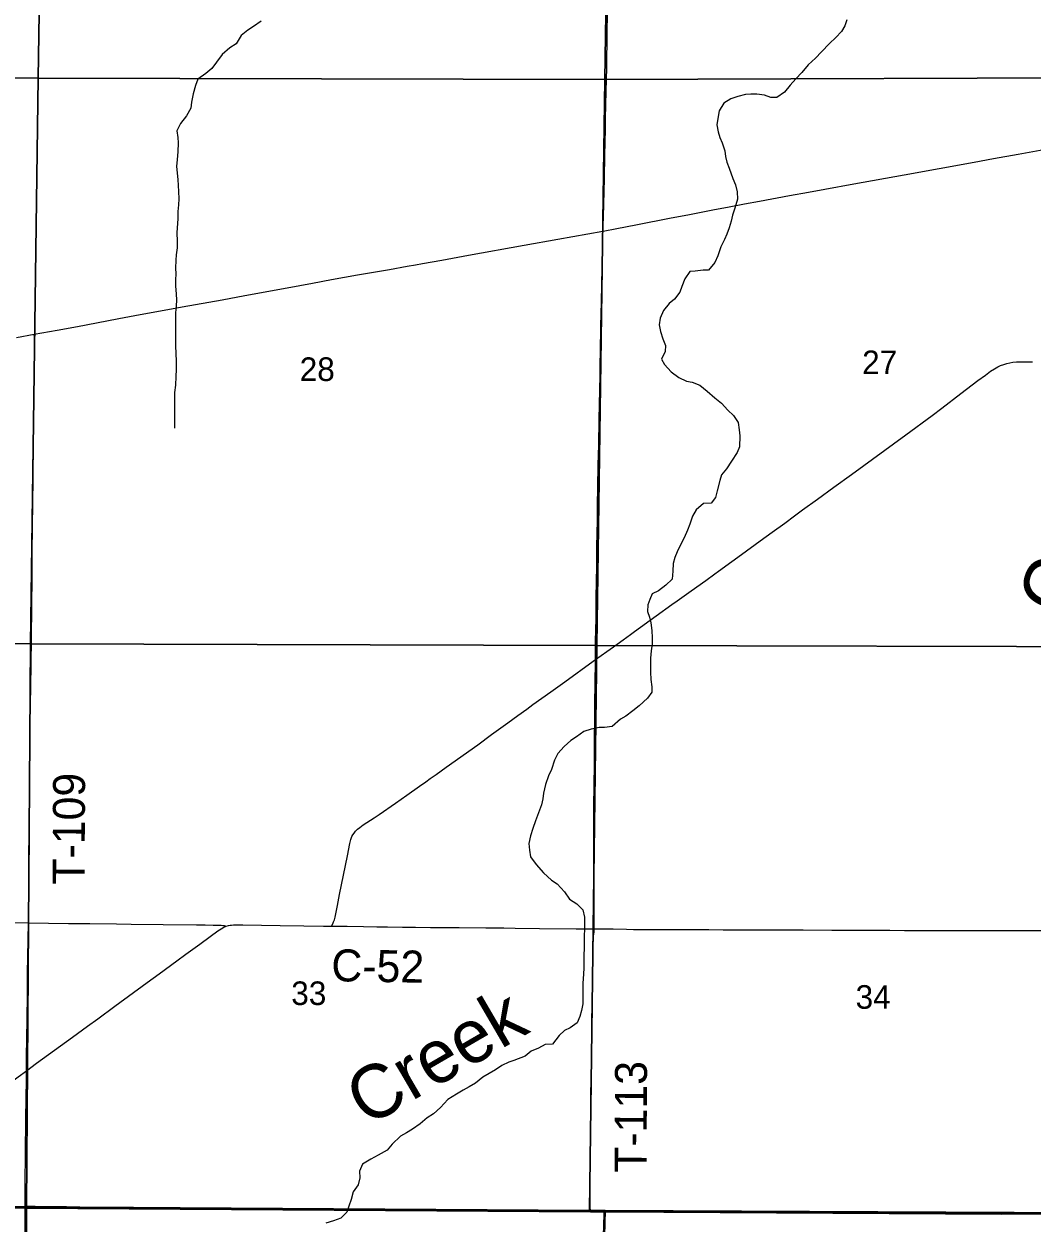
# Model space of a CAD drawing. Extents: x 0 to 34, y 0 to 22.
# Drawn here: x 3.457 to 4.352, y 17.395 to 18.46 of the extents above; entities that cross this region are included whole.
import ezdxf

# ---------------------------------------------------------------- set-up
doc = ezdxf.new("R2010")
doc.units = 0
for name, color, linetype in [('GM_X_County_Road', 7, 'Continuous'), ('GM_X_County_Road_Text', 7, 'Continuous'), ('GM_X_Minor_River', 7, 'Continuous'), ('GM_X_Minor_River_Text', 7, 'Continuous'), ('GM_X_Section', 7, 'Continuous'), ('GM_X_Section_Text', 7, 'Continuous'), ('GM_X_Township', 7, 'Continuous'), ('GM_X_Township_Road', 7, 'Continuous'), ('GM_X_Township_Road_Text', 7, 'Continuous'), ('GM_X_US_Route', 7, 'Continuous')]:
    doc.layers.add(name, color=color, linetype=linetype)

msp = doc.modelspace()

# ---------------------------------------------------------------- linework, layer by layer
at = {"layer": 'GM_X_County_Road'}
for points in [[(3.9645, 17.8954), (3.9746, 17.9027), (3.9804, 17.9068), (3.9889, 17.913), (3.9955, 17.9177), (3.999, 17.9203), (4.0182, 17.9341), (4.0323, 17.9442), (4.0371, 17.9477), (4.0495, 17.9564), (4.0624, 17.9656), (4.0704, 17.9716), (4.0737, 17.9739), (4.0855, 17.9824), (4.0941, 17.9886), (4.1106, 18.0008), (4.1214, 18.0086), (4.1325, 18.0166), (4.141, 18.0229), (4.1482, 18.0282), (4.1616, 18.0379), (4.1759, 18.0483), (4.1918, 18.0598), (4.2399, 18.095), (4.2632, 18.1122), (4.2719, 18.1187), (4.2887, 18.1315), (4.3038, 18.143), (4.3105, 18.148), (4.3151, 18.1513), (4.3187, 18.1536), (4.3216, 18.1553), (4.3239, 18.1563), (4.3267, 18.1574), (4.3294, 18.1582), (4.3321, 18.1588), (4.3348, 18.1593), (4.3382, 18.1596), (4.3431, 18.1597), (4.3524, 18.1598)], [(3.7303, 17.6589), (3.7313, 17.6608), (3.7321, 17.6626), (3.7328, 17.6644), (3.7335, 17.6668), (3.7355, 17.677), (3.7374, 17.6868), (3.7408, 17.7042), (3.7443, 17.7212), (3.7466, 17.7322), (3.7475, 17.7357), (3.7484, 17.7383), (3.7492, 17.7399), (3.7502, 17.7414), (3.7516, 17.7431), (3.7533, 17.7448), (3.7554, 17.7465), (3.7584, 17.7487), (3.768, 17.755), (3.7724, 17.7579), (3.787, 17.768), (3.7972, 17.7752), (3.8083, 17.7831), (3.8139, 17.787), (3.8177, 17.7898), (3.8231, 17.7935), (3.8319, 17.7998), (3.8601, 17.8197), (3.8723, 17.8288), (3.8866, 17.8393), (3.8957, 17.8458), (3.9035, 17.8515), (3.909, 17.8555), (3.9249, 17.8668), (3.9352, 17.8743), (3.9438, 17.8805), (3.9559, 17.8892), (3.9645, 17.8954)], [(3.4597, 17.5303), (3.4685, 17.5371), (3.4844, 17.5486), (3.5004, 17.5603), (3.5137, 17.57), (3.5228, 17.5766), (3.5378, 17.5877), (3.5667, 17.6087), (3.5774, 17.6166), (3.593, 17.628), (3.601, 17.6339), (3.6133, 17.6429), (3.6226, 17.6497), (3.6294, 17.6546), (3.6322, 17.6565), (3.6346, 17.6578), (3.6367, 17.6587)], [(3.6367, 17.6587), (3.6387, 17.6593), (3.6403, 17.6596), (3.6416, 17.6597), (3.6433, 17.6599), (3.6459, 17.66), (3.6488, 17.66), (3.6516, 17.66), (3.6847, 17.6593), (3.7056, 17.6591), (3.723, 17.6589), (3.7303, 17.6589)], [(3.7303, 17.6589), (3.7441, 17.6587), (3.7585, 17.6584), (3.7703, 17.6583), (3.78, 17.6582), (3.7933, 17.6579), (3.8048, 17.6579), (3.8182, 17.6577), (3.8256, 17.6576), (3.8436, 17.6575), (3.8673, 17.6573), (3.8831, 17.6572), (3.8931, 17.657), (3.9148, 17.6568), (3.9474, 17.6565), (3.9586, 17.6564), (3.9634, 17.6564)], [(3.9634, 17.6564), (3.9717, 17.6563), (3.9801, 17.6563), (3.9919, 17.6561), (3.9981, 17.6559), (4.0102, 17.6559), (4.017, 17.6559), (4.0316, 17.6558), (4.0518, 17.6558), (4.0652, 17.6557), (4.0779, 17.6556), (4.0938, 17.6554), (4.104, 17.6554), (4.1137, 17.6554), (4.1488, 17.6554), (4.1743, 17.6553), (4.1963, 17.6552), (4.2256, 17.6552), (4.2386, 17.6551), (4.2526, 17.6551), (4.2622, 17.6551), (4.275, 17.6551), (4.2902, 17.6549), (4.3244, 17.6549), (4.3427, 17.655), (4.3517, 17.655), (4.3688, 17.6551)], [(3.2956, 17.4112), (3.2969, 17.4121), (3.3148, 17.4252), (3.3359, 17.4405), (3.3819, 17.474), (3.4061, 17.4914), (3.4428, 17.5181), (3.4522, 17.5252), (3.4597, 17.5303)], [(3.4585, 17.4104), (3.4585, 17.4312), (3.4588, 17.4561), (3.4591, 17.4887), (3.4592, 17.5049), (3.4596, 17.5235), (3.4597, 17.5303)], [(3.458, 17.3675), (3.4584, 17.4048), (3.4585, 17.4104)]]:
    msp.add_lwpolyline(points, dxfattribs=at)
at = {"layer": 'GM_X_Minor_River'}
for points in [[(3.6677, 18.462), (3.6611, 18.4574), (3.656, 18.4542), (3.6501, 18.4493), (3.6457, 18.4419), (3.6399, 18.4383), (3.6333, 18.4324), (3.6283, 18.4256), (3.624, 18.4201), (3.6187, 18.4157), (3.6117, 18.4106), (3.6094, 18.4051), (3.6074, 18.3977), (3.606, 18.3903), (3.6053, 18.3848), (3.6015, 18.3781), (3.5962, 18.3713), (3.593, 18.3647), (3.5939, 18.3588), (3.5941, 18.3541), (3.5938, 18.3461), (3.5932, 18.3393), (3.5926, 18.3332), (3.5938, 18.3214), (3.5941, 18.3161), (3.5945, 18.311), (3.5947, 18.3044), (3.5943, 18.2989), (3.5939, 18.293), (3.5939, 18.2867), (3.593, 18.2744), (3.5934, 18.2665), (3.5932, 18.2608), (3.5924, 18.2547), (3.5921, 18.2498), (3.5919, 18.2429), (3.5921, 18.2378), (3.5919, 18.2325), (3.5917, 18.227), (3.5923, 18.2198), (3.5928, 18.2147), (3.5923, 18.2092), (3.5917, 18.2031), (3.5917, 18.1855), (3.5919, 18.1787), (3.5919, 18.173), (3.5921, 18.1679), (3.5923, 18.1595), (3.5923, 18.1529), (3.5921, 18.1466), (3.5919, 18.139), (3.5909, 18.1326), (3.5908, 18.1258)], [(4.1875, 18.4632), (4.1858, 18.4579), (4.1827, 18.4528), (4.1779, 18.4475), (4.1722, 18.4422), (4.1649, 18.4347), (4.1596, 18.4292), (4.1533, 18.4234), (4.1477, 18.4166), (4.1424, 18.4108), (4.1372, 18.4053), (4.1321, 18.3991), (4.1254, 18.3942), (4.1201, 18.3944), (4.1144, 18.3964), (4.1078, 18.3974), (4.1024, 18.3974), (4.0975, 18.3969), (4.0907, 18.3952), (4.0846, 18.3932), (4.0783, 18.3894), (4.0741, 18.3826), (4.0729, 18.3758), (4.0723, 18.3701), (4.0734, 18.3637), (4.0748, 18.3589), (4.0769, 18.3542), (4.0793, 18.3471), (4.0798, 18.342), (4.0811, 18.3369), (4.0832, 18.3315), (4.0865, 18.3224), (4.0886, 18.3167), (4.0901, 18.3106), (4.0904, 18.3042), (4.0882, 18.2962), (4.0861, 18.2898), (4.0849, 18.2845), (4.0832, 18.2786), (4.0811, 18.2731), (4.0791, 18.2682), (4.0757, 18.2618), (4.0731, 18.2538), (4.0704, 18.2478), (4.0649, 18.2412), (4.0601, 18.241), (4.0529, 18.2403), (4.0482, 18.2398), (4.0438, 18.2335), (4.0411, 18.2267), (4.0393, 18.2216)], [(4.0393, 18.2216), (4.0345, 18.2152), (4.0298, 18.2116), (4.0248, 18.2052), (4.0219, 18.1984), (4.0209, 18.1925), (4.0222, 18.1866), (4.0242, 18.18), (4.0265, 18.1741), (4.0262, 18.169), (4.023, 18.1622), (4.0256, 18.1574), (4.0316, 18.1509), (4.0384, 18.1459), (4.0452, 18.1425), (4.0503, 18.1417), (4.0571, 18.1389), (4.0635, 18.1338), (4.0703, 18.1278), (4.0764, 18.1231), (4.0818, 18.1169), (4.0869, 18.112), (4.091, 18.1057), (4.0921, 18.0992), (4.0925, 18.0939), (4.0924, 18.0842), (4.0901, 18.0791), (4.0853, 18.0716), (4.0807, 18.0648), (4.0763, 18.0593), (4.0747, 18.0544), (4.0724, 18.0453), (4.071, 18.0392), (4.067, 18.0341), (4.0604, 18.034), (4.0539, 18.0283), (4.0506, 18.0227), (4.0483, 18.0155), (4.0461, 18.0104), (4.0432, 18.0036), (4.0394, 17.9962), (4.0369, 17.9911), (4.0348, 17.986), (4.0334, 17.9807), (4.033, 17.9739), (4.0325, 17.9668), (4.0268, 17.9616), (4.0205, 17.9563), (4.0148, 17.9537), (4.0127, 17.9488), (4.0109, 17.9439), (4.0105, 17.938), (4.0124, 17.933), (4.0135, 17.9279), (4.0144, 17.9213), (4.0149, 17.9146), (4.0149, 17.9093), (4.0139, 17.9032), (4.0134, 17.8968), (4.0134, 17.8843), (4.0135, 17.8778), (4.0146, 17.8712), (4.0144, 17.8664), (4.0107, 17.8611), (4.0033, 17.8544), (3.9975, 17.8498), (3.9914, 17.8453), (3.9867, 17.8425), (3.9794, 17.8361), (3.9726, 17.8352), (3.9678, 17.8351), (3.9606, 17.8338), (3.9542, 17.8316), (3.9475, 17.8269), (3.9427, 17.8235), (3.9368, 17.8184), (3.9311, 17.812), (3.9282, 17.806), (3.9255, 17.798), (3.9229, 17.7922), (3.9202, 17.7846), (3.9183, 17.7768), (3.9177, 17.7717), (3.9165, 17.7666), (3.9138, 17.7594), (3.9113, 17.7522), (3.9089, 17.7456), (3.9068, 17.7391), (3.9054, 17.7323), (3.906, 17.7264), (3.9069, 17.7202), (3.9119, 17.7135), (3.9183, 17.7062), (3.9255, 17.6995), (3.9306, 17.6963), (3.937, 17.6894), (3.9415, 17.6827), (3.9479, 17.6787), (3.9532, 17.6733), (3.9547, 17.6669), (3.9546, 17.6561)], [(3.5908, 18.1258), (3.5908, 18.1197), (3.5909, 18.1133), (3.5908, 18.1066), (3.5909, 18.1007)], [(3.9546, 17.6561), (3.9544, 17.6502), (3.9543, 17.6447), (3.9545, 17.6396), (3.9542, 17.6327), (3.9542, 17.6217), (3.9537, 17.6162), (3.9533, 17.6081), (3.9531, 17.6028), (3.9532, 17.5961), (3.9532, 17.5899), (3.9522, 17.5838), (3.9506, 17.5787), (3.9483, 17.573), (3.942, 17.5687), (3.9371, 17.5663), (3.9321, 17.5617), (3.9263, 17.5542), (3.9199, 17.5539), (3.9138, 17.5505), (3.9075, 17.5479), (3.9022, 17.5434), (3.8919, 17.5396)], [(3.8919, 17.5396), (3.8876, 17.5381), (3.8813, 17.5351), (3.8756, 17.5313), (3.8702, 17.528), (3.8645, 17.5248), (3.8581, 17.5195), (3.8524, 17.5163), (3.8471, 17.5131), (3.8412, 17.5096), (3.8333, 17.5051), (3.827, 17.4979), (3.8206, 17.4922), (3.8151, 17.4886), (3.8089, 17.4835), (3.8021, 17.4785), (3.7968, 17.4753), (3.7913, 17.4725), (3.7841, 17.4654), (3.7796, 17.4599), (3.7715, 17.4554), (3.7652, 17.452), (3.7578, 17.4476), (3.755, 17.4414), (3.7554, 17.4353), (3.7539, 17.4292), (3.7495, 17.423), (3.7476, 17.4163), (3.7455, 17.4103), (3.7438, 17.4051), (3.7386, 17.3996), (3.7321, 17.3974), (3.7253, 17.3953)]]:
    msp.add_lwpolyline(points, dxfattribs=at)
at = {"layer": 'GM_X_Section'}
for points in [[(2.9778, 18.923), (3.4777, 18.9113), (3.4698, 18.4114), (2.9699, 18.4187)], [(3.4777, 18.9113), (3.9806, 18.9165), (3.9728, 18.4103), (3.4698, 18.4114)], [(3.9806, 18.9165), (4.4715, 18.9155), (4.4683, 18.4122), (3.9728, 18.4103)], [(2.9699, 18.4187), (3.4698, 18.4114), (3.4632, 17.9094), (2.9614, 17.9199)], [(3.4698, 18.4114), (3.9728, 18.4103), (3.9658, 17.9079), (3.4632, 17.9094)], [(4.4683, 18.4122), (4.4622, 17.9068), (3.9658, 17.9079), (3.9728, 18.4103)], [(2.9614, 17.9199), (3.4632, 17.9094), (3.4597, 17.4098), (2.9558, 17.4152)], [(3.4632, 17.9094), (3.9658, 17.9079), (3.9592, 17.4064), (3.4597, 17.4098)], [(3.9658, 17.9079), (4.4622, 17.9068), (4.4609, 17.4041), (4.4571, 17.4042), (3.9732, 17.4065), (3.9592, 17.4064)], [(2.9539, 17.4153), (2.9558, 17.4152), (3.4597, 17.4098), (3.458, 16.9079), (2.9508, 16.9064)], [(3.9732, 17.4065), (3.9597, 16.903), (3.458, 16.9079), (3.4597, 17.4098), (3.9592, 17.4064)], [(3.9732, 17.4065), (4.4571, 17.4042), (4.4534, 16.894), (3.9597, 16.903)]]:
    msp.add_lwpolyline(points, close=True, dxfattribs=at)
at = {"layer": 'GM_X_Township'}
for points in [[(2.6, 17.4175), (2.9537, 17.413), (3.2952, 17.4102), (3.4595, 17.4086), (3.96, 17.4052), (3.975, 17.4053), (4.3251, 17.4032), (4.7785, 17.4042)], [(4.7785, 17.4042), (4.3251, 17.4032), (3.975, 17.4053), (3.96, 17.4052), (3.4595, 17.4086), (3.2952, 17.4102), (2.9537, 17.413), (2.6, 17.4175)]]:
    msp.add_lwpolyline(points, dxfattribs=at)
at = {"layer": 'GM_X_Township_Road'}
for points in [[(3.9711, 18.2757), (3.9714, 18.2811), (3.9716, 18.2883), (3.9718, 18.2996), (3.9724, 18.3225), (3.9729, 18.343), (3.9733, 18.3663), (3.9735, 18.3757), (3.974, 18.3999), (3.9744, 18.4207), (3.9748, 18.4518), (3.9751, 18.4689)], [(3.9645, 17.8954), (3.9645, 17.9037), (3.9645, 17.9115), (3.9648, 17.9218), (3.965, 17.9317), (3.9652, 17.9497), (3.9654, 17.9653), (3.9656, 17.9777), (3.9658, 17.9973), (3.966, 18.006), (3.9662, 18.0199), (3.9664, 18.0327), (3.9667, 18.0479), (3.967, 18.0684), (3.9673, 18.0858), (3.9677, 18.1088), (3.9685, 18.148), (3.9687, 18.1586), (3.9689, 18.1679), (3.9693, 18.1915), (3.9698, 18.2129), (3.9701, 18.2279), (3.9705, 18.2434), (3.9707, 18.2518), (3.9708, 18.2583), (3.9711, 18.2707), (3.9711, 18.2732), (3.9711, 18.2757)], [(3.4612, 17.6617), (3.4612, 17.6618), (3.4613, 17.6711), (3.4615, 17.6869), (3.4616, 17.7012), (3.4617, 17.7205), (3.4618, 17.7404), (3.4621, 17.7665), (3.4623, 17.7848), (3.4625, 17.7994), (3.4626, 17.8122), (3.4628, 17.8193), (3.4629, 17.8414), (3.4633, 17.8709), (3.4639, 17.9132), (3.4642, 17.9433), (3.4645, 17.9676), (3.4647, 17.9903), (3.4649, 18.0133), (3.4654, 18.0555), (3.4657, 18.0897), (3.466, 18.1056), (3.4662, 18.1252), (3.4664, 18.1466), (3.4666, 18.1597), (3.4668, 18.1727), (3.4668, 18.1753), (3.4667, 18.1781), (3.4666, 18.1813), (3.4664, 18.1842)], [(3.9634, 17.6564), (3.9634, 17.6582), (3.9634, 17.6638), (3.9629, 17.7365), (3.963, 17.7489), (3.9631, 17.762), (3.9634, 17.7866), (3.9635, 17.7996), (3.9636, 17.8058), (3.9636, 17.8179), (3.9637, 17.8251), (3.9638, 17.8425), (3.964, 17.8546), (3.9642, 17.8758), (3.9645, 17.8928), (3.9645, 17.8954)], [(3.4466, 17.662), (3.4612, 17.6617)], [(3.4597, 17.5303), (3.4597, 17.5346), (3.4597, 17.5427), (3.4601, 17.576), (3.4603, 17.5984), (3.4605, 17.6167), (3.4609, 17.6468), (3.4612, 17.6617)], [(3.4612, 17.6617), (3.4969, 17.6613), (3.5159, 17.6611), (3.5395, 17.6608), (3.5523, 17.6607), (3.5808, 17.6604), (3.6104, 17.66), (3.6181, 17.6599), (3.6253, 17.6598), (3.6305, 17.6597), (3.6324, 17.6596), (3.6339, 17.6594), (3.635, 17.6593), (3.6358, 17.6591), (3.6367, 17.6587)], [(3.96, 17.406), (3.9599, 17.4096), (3.9599, 17.4143), (3.9599, 17.4192), (3.9599, 17.4233), (3.9599, 17.4295), (3.9599, 17.4345), (3.96, 17.4475), (3.96, 17.4569), (3.96, 17.4612), (3.9601, 17.473), (3.9602, 17.4913), (3.9603, 17.5038), (3.9607, 17.5277), (3.9609, 17.5361), (3.9612, 17.5597), (3.9613, 17.5743), (3.9616, 17.5889), (3.9618, 17.6088), (3.9622, 17.6312), (3.9625, 17.6433), (3.9626, 17.6465), (3.9628, 17.6499), (3.9632, 17.6539), (3.9634, 17.6564), (3.9634, 17.6564)], [(3.4585, 17.4104), (3.4671, 17.4103), (3.4802, 17.4101), (3.4951, 17.4099), (3.519, 17.4095), (3.5544, 17.4093), (3.5625, 17.4091), (3.5774, 17.4088), (3.5861, 17.4087), (3.5945, 17.4086), (3.6076, 17.4085), (3.6138, 17.4085), (3.6209, 17.4084), (3.634, 17.4082), (3.6461, 17.408), (3.6498, 17.4079), (3.6557, 17.4079), (3.6635, 17.4078), (3.6675, 17.4077), (3.6743, 17.4077), (3.6818, 17.4076), (3.6905, 17.4075), (3.702, 17.4075), (3.7091, 17.4075), (3.7119, 17.4075), (3.7147, 17.4075), (3.7243, 17.4074), (3.7312, 17.4074), (3.7368, 17.4074), (3.743, 17.4074), (3.7511, 17.4074), (3.7604, 17.4072), (3.7694, 17.407), (3.7778, 17.4068), (3.7926, 17.4069), (3.8013, 17.4069), (3.8078, 17.4069), (3.8124, 17.4068), (3.8249, 17.4067), (3.8367, 17.4066), (3.8438, 17.4067), (3.8503, 17.4066), (3.8628, 17.4065), (3.8749, 17.4064), (3.8786, 17.4063), (3.8951, 17.4062), (3.9072, 17.4061), (3.9118, 17.4061), (3.9358, 17.4059), (3.9532, 17.4059), (3.96, 17.406)], [(3.96, 17.406), (3.9628, 17.4061), (3.9722, 17.4062)], [(3.9716, 17.3815), (3.9719, 17.3955), (3.9721, 17.4013), (3.9721, 17.4038), (3.9722, 17.4062)], [(3.9722, 17.4062), (3.9873, 17.4063), (4.0138, 17.4062), (4.0414, 17.4062), (4.0542, 17.4061), (4.0747, 17.4059), (4.0902, 17.4059), (4.0983, 17.4058), (4.1219, 17.4053), (4.153, 17.405), (4.1744, 17.4048), (4.1788, 17.4048), (4.1931, 17.4047), (4.2089, 17.4047), (4.2257, 17.4046), (4.2425, 17.4043), (4.2543, 17.4044), (4.2611, 17.4044), (4.2875, 17.4044), (4.2928, 17.4043), (4.3242, 17.4041), (4.3559, 17.4037)]]:
    msp.add_lwpolyline(points, dxfattribs=at)
at = {"layer": 'GM_X_US_Route'}
msp.add_lwpolyline([(3.4507, 18.1813), (3.4664, 18.1842), (3.4868, 18.1879), (3.5049, 18.1912), (3.5217, 18.1943), (3.5415, 18.1982), (3.5604, 18.2016), (3.5849, 18.2061), (3.5977, 18.2085), (3.6332, 18.2148), (3.6534, 18.2185), (3.6647, 18.2205), (3.702, 18.2275), (3.7133, 18.2295), (3.7301, 18.2327), (3.7534, 18.2368), (3.7816, 18.2417), (3.7975, 18.2445), (3.8048, 18.2459), (3.8109, 18.2471), (3.8281, 18.25), (3.8519, 18.2543), (3.9012, 18.2633), (3.9311, 18.2687), (3.9711, 18.2757), (3.9712, 18.2757), (3.9835, 18.278), (4.0002, 18.2813), (4.0317, 18.2874), (4.0463, 18.2903), (4.0686, 18.2945), (4.0832, 18.2973), (4.0967, 18.2998), (4.1101, 18.3024), (4.1367, 18.3074), (4.1535, 18.3104), (4.1679, 18.3129), (4.1936, 18.3176), (4.2385, 18.3258), (4.3006, 18.337), (4.3178, 18.3401), (4.3395, 18.3439), (4.3688, 18.3494)], dxfattribs=at)

# ---------------------------------------------------------------- texts
at = {"layer": 'GM_X_County_Road_Text'}
msp.add_text('C-52', height=0.02841, rotation=358.9772, dxfattribs=at).set_placement((3.7299, 17.61))
at = {"layer": 'GM_X_Minor_River_Text'}
for rotation, p in [(68.8926, (4.3821, 17.9316)), (30.2292, (3.7616, 17.4801))]:
    msp.add_text('Creek', height=0.04737, rotation=rotation, dxfattribs=at).set_placement(p)
at = {"layer": 'GM_X_Section_Text'}
for s, p in [('27', (4.2011, 18.1488)), ('28', (3.702, 18.1427)), ('33', (3.6945, 17.5888)), ('34', (4.1953, 17.5855))]:
    msp.add_text(s, height=0.02093, rotation=0, dxfattribs=at).set_placement(p)
at = {"layer": 'GM_X_Township_Road_Text'}
for s, rotation, p in [('T-109', 89.7189, (3.5111, 17.6956)), ('T-113', 89.7247, (4.0098, 17.4398))]:
    msp.add_text(s, height=0.02841, rotation=rotation, dxfattribs=at).set_placement(p)

doc.saveas('drawing.dxf')
